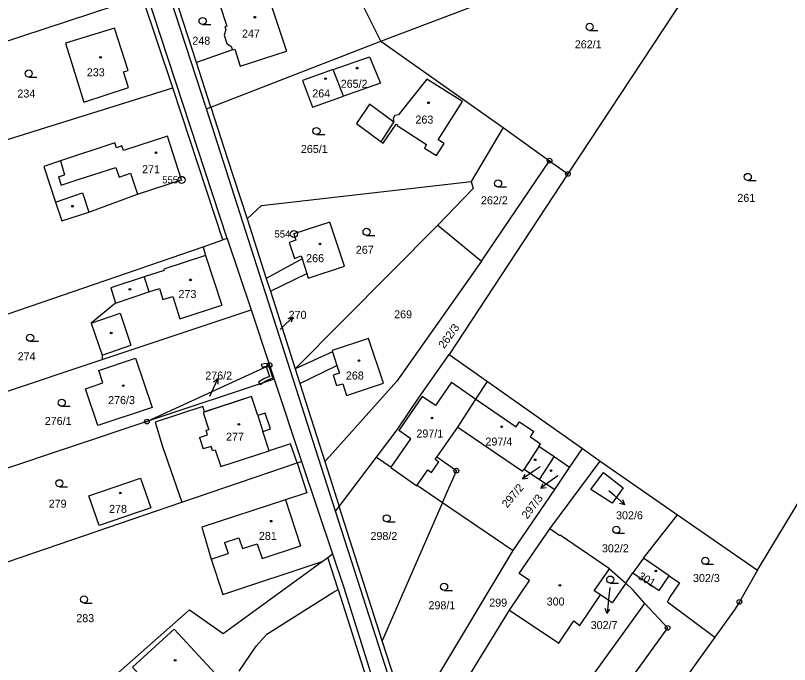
# Model space of a CAD drawing. Extents: x -562167 to -556918, y -1077891 to -1070763.
# Drawn here: x -558239.6 to -558075.4, y -1073326.9 to -1073189.3 of the extents above; entities that cross this region are included whole.
import ezdxf

# ---------------------------------------------------------------- set-up
doc = ezdxf.new("R2010")
doc.units = 0
for name, color, linetype in [('Hranice parcel', 7, 'Continuous'), ('Parcelní čísla', 7, 'Continuous'), ('Pop  PČ popisy', 7, 'Continuous'), ('Vnitřní kresba', 7, 'Continuous'), ('Věcná břemena k části', 7, 'Continuous'), ('Značky bodu BP', 7, 'Continuous'), ('Značky budov', 7, 'Continuous'), ('Značky kultur', 7, 'Continuous')]:
    doc.layers.add(name, color=color, linetype=linetype)

msp = doc.modelspace()

# ---------------------------------------------------------------- linework, layer by layer
at = {"layer": 'Hranice parcel'}
for p, q in [((-558199.08, -1073209.06), (-558228.45, -1073119.15)), ((-558162.11, -1073194.7), (-558084.5, -1073165.24)), ((-558084.5, -1073165.24), (-558122.4, -1073222.85)), ((-558249.68, -1073197.36), (-558212.71, -1073185.22)), ((-558206.21, -1073204.6), (-558212.71, -1073185.22)), ((-558201.24, -1073199.21), (-558204.98, -1073187.73)), ((-558198.15, -1073208.7), (-558162.11, -1073194.7)), ((-558162.11, -1073194.7), (-558136.18, -1073212.99)), ((-558198.15, -1073208.7), (-558201.24, -1073199.21)), ((-558170.04, -1073206.37), (-558172.21, -1073200.74)), ((-558243.48, -1073216.17), (-558206.21, -1073204.6)), ((-558195.64, -1073236.88), (-558206.21, -1073204.6)), ((-558199.08, -1073209.06), (-558198.15, -1073208.7)), ((-558171.71, -1073294.39), (-558199.08, -1073209.06)), ((-558136.18, -1073212.99), (-558142.95, -1073224.45)), ((-558136.18, -1073212.99), (-558126.3, -1073220.06)), ((-558140.75, -1073241.36), (-558126.3, -1073220.06)), ((-558126.3, -1073220.06), (-558122.4, -1073222.85)), ((-558122.4, -1073222.85), (-558147.61, -1073261.18)), ((-558190.48, -1073232.36), (-558186.42, -1073245.02)), ((-558180.27, -1073264.19), (-558150.02, -1073233.76)), ((-558150.02, -1073233.76), (-558140.75, -1073241.36)), ((-558199.8, -1073238.31), (-558195.64, -1073236.88)), ((-558194.69, -1073236.56), (-558195.64, -1073236.88)), ((-558194.69, -1073236.56), (-558189.64, -1073251.69)), ((-558260.1, -1073259.02), (-558199.8, -1073238.31)), ((-558186.42, -1073245.02), (-558185.55, -1073247.73)), ((-558185.55, -1073247.73), (-558180.27, -1073264.19)), ((-558221.22, -1073262.24), (-558189.64, -1073251.69)), ((-558189.64, -1073251.69), (-558185.73, -1073263.4)), ((-558248.97, -1073271.5), (-558221.22, -1073262.24)), ((-558147.61, -1073261.18), (-558139.47, -1073266.91)), ((-558211.74, -1073275.38), (-558185.73, -1073263.4)), ((-558185.73, -1073263.4), (-558184.74, -1073266.37)), ((-558180.27, -1073264.19), (-558179.28, -1073267.3)), ((-558184.74, -1073266.37), (-558211.74, -1073275.38)), ((-558184.74, -1073266.37), (-558178.92, -1073283.85)), ((-558179.28, -1073267.3), (-558173.98, -1073283.88)), ((-558139.47, -1073266.91), (-558119.31, -1073281.1)), ((-558185.53, -1073276.94), (-558186.65, -1073273.58)), ((-558211.74, -1073275.38), (-558245.1, -1073286.51)), ((-558122.04, -1073285.13), (-558119.31, -1073281.1)), ((-558119.31, -1073281.1), (-558115.55, -1073283.75)), ((-558179.86, -1073284.17), (-558178.92, -1073283.85)), ((-558178.92, -1073283.85), (-558172.36, -1073303.47)), ((-558173.98, -1073283.88), (-558170.97, -1073293.42)), ((-558170.97, -1073293.42), (-558163.02, -1073282.94)), ((-558128.43, -1073287.66), (-558125.31, -1073282.88)), ((-558126.22, -1073298.15), (-558115.55, -1073283.75)), ((-558122.04, -1073285.13), (-558125.31, -1073282.88)), ((-558115.55, -1073283.75), (-558099.14, -1073295.15)), ((-558204.33, -1073292.51), (-558179.86, -1073284.17)), ((-558125.21, -1073289.82), (-558122.04, -1073285.13)), ((-558128.43, -1073287.66), (-558125.21, -1073289.82)), ((-558134.04, -1073302.76), (-558125.21, -1073289.82)), ((-558171.71, -1073294.39), (-558170.97, -1073293.42)), ((-558161.8, -1073321.91), (-558170.97, -1073293.42)), ((-558149, -1073292.52), (-558161.8, -1073321.91)), ((-558149, -1073292.52), (-558134.04, -1073302.76)), ((-558106.35, -1073304.33), (-558099.14, -1073295.15)), ((-558099.14, -1073295.15), (-558082.18, -1073306.93)), ((-558173.36, -1073304.2), (-558172.36, -1073303.47)), ((-558156.12, -1073339.58), (-558134.04, -1073302.76)), ((-558174.53, -1073305.05), (-558173.36, -1073304.2)), ((-558171.18, -1073310.99), (-558173.36, -1073304.2)), ((-558106.35, -1073304.33), (-558108.61, -1073307.47)), ((-558100.91, -1073308.09), (-558106.35, -1073304.33)), ((-558113.61, -1073306.59), (-558110.09, -1073309.68)), ((-558110.09, -1073309.68), (-558108.61, -1073307.47)), ((-558171.18, -1073310.99), (-558158.75, -1073349.79)), ((-558101.25, -1073313.61), (-558091.21, -1073321.1)), ((-558146.53, -1073369.85), (-558106.1, -1073313.94)), ((-558153.86, -1073346.35), (-558134.81, -1073315.38)), ((-558156.12, -1073339.58), (-558161.8, -1073321.91))]:
    msp.add_line(p, q, dxfattribs=at)
for points in [[(-558194.69, -1073236.56), (-558230.74, -1073126.95), (-558255.65, -1073051.21)], [(-558082.18, -1073306.93), (-558073.77, -1073292.96), (-558066.53, -1073276.76), (-558060.05, -1073257.85), (-558056.4, -1073244.89), (-558045.6, -1073201.5), (-558033.73, -1073145.86)], [(-558172.6, -1073175.79), (-558187.75, -1073181.54), (-558186.95, -1073183.95), (-558196.26, -1073187), (-558194.79, -1073191.52), (-558195.22, -1073191.66), (-558195, -1073192.32), (-558195.36, -1073193.46), (-558194.8, -1073195.19), (-558193.84, -1073195.82), (-558193.6, -1073196.55), (-558201.24, -1073199.21)], [(-558162.11, -1073194.7), (-558167.28, -1073184.33), (-558169.22, -1073179.04), (-558171.35, -1073179.92), (-558171.57, -1073179.2), (-558172.6, -1073175.79)], [(-558215.75, -1073200.94), (-558218.62, -1073191.93), (-558229.01, -1073195.16), (-558225.1, -1073207.62), (-558215.66, -1073204.54), (-558216.71, -1073201.25), (-558215.75, -1073200.94)], [(-558172.21, -1073200.74), (-558164.51, -1073198.05), (-558162.21, -1073203.59), (-558170.04, -1073206.37)], [(-558172.21, -1073200.74), (-558178.74, -1073203.06), (-558176.58, -1073208.71), (-558170.04, -1073206.37)], [(-558159.35, -1073211.86), (-558164.49, -1073208.05), (-558167.25, -1073212.17), (-558162.05, -1073216.04), (-558161.61, -1073216.37), (-558158.87, -1073212.35), (-558158.54, -1073212.45), (-558158.65, -1073212.62), (-558152.39, -1073216.66), (-558152.86, -1073217.38), (-558150.28, -1073218.99), (-558148.7, -1073216.44), (-558149.97, -1073215.63), (-558144.81, -1073207.5), (-558152.32, -1073202.74), (-558158.11, -1073210.08), (-558158.35, -1073210.31), (-558159.12, -1073210.49), (-558159.48, -1073211.13), (-558159.35, -1073211.86)], [(-558198.15, -1073208.7), (-558194.7, -1073219.45), (-558190.48, -1073232.36)], [(-558207.4, -1073214.87), (-558216.74, -1073217.88), (-558217.05, -1073216.92), (-558218.21, -1073217.31), (-558218.55, -1073216.28), (-558230.07, -1073220.08), (-558233.63, -1073221.26), (-558231.17, -1073228.83), (-558229.82, -1073232.82), (-558224.04, -1073230.98), (-558213.76, -1073227.18), (-558204.38, -1073224.13), (-558207.4, -1073214.87)], [(-558190.48, -1073232.36), (-558187.44, -1073229.54), (-558142.95, -1073224.45)], [(-558142.95, -1073224.45), (-558142.49, -1073225.95), (-558150.02, -1073233.76)], [(-558185.55, -1073247.73), (-558177.82, -1073243.95), (-558177.49, -1073244.94), (-558169.79, -1073242.44), (-558172.9, -1073233.07), (-558180.56, -1073235.6), (-558180.13, -1073236.92), (-558181.54, -1073237.39), (-558180.43, -1073240.78), (-558179.03, -1073240.27), (-558178.83, -1073240.86), (-558186.42, -1073245.02)], [(-558199.8, -1073238.31), (-558199.29, -1073240.2), (-558208.14, -1073243.05), (-558208.05, -1073243.33), (-558212.29, -1073244.72), (-558219.4, -1073247.05), (-558218.39, -1073250.28), (-558223.57, -1073254.53), (-558221.27, -1073261.29), (-558221.22, -1073262.24)], [(-558140.75, -1073241.36), (-558158.68, -1073266.81), (-558173.01, -1073282.83), (-558173.98, -1073283.88)], [(-558179.28, -1073267.3), (-558171.41, -1073263.5), (-558170.89, -1073265.11), (-558172.23, -1073265.52), (-558171.5, -1073267.74), (-558170.17, -1073267.35), (-558169.36, -1073269.84), (-558161.57, -1073267.22), (-558164.69, -1073257.79), (-558172.45, -1073260.31), (-558172.35, -1073260.6), (-558180.27, -1073264.19)], [(-558210.64, -1073272.4), (-558222.13, -1073276.25), (-558224.75, -1073268.45), (-558221.07, -1073267.2), (-558221.97, -1073264.55), (-558214.15, -1073261.94), (-558210.64, -1073272.4)], [(-558163.02, -1073282.94), (-558158.61, -1073277.12), (-558153.96, -1073270.21), (-558147.61, -1073261.18)], [(-558149, -1073292.52), (-558146.08, -1073285.8), (-558150.24, -1073282.94), (-558145.79, -1073276.6), (-558141.97, -1073270.62), (-558139.47, -1073266.91)], [(-558186.65, -1073273.58), (-558188.24, -1073274.09), (-558189.55, -1073270.09), (-558199.49, -1073273.33), (-558199.86, -1073272.19), (-558209.99, -1073275.5), (-558208.43, -1073280.69), (-558204.33, -1073292.51)], [(-558179.86, -1073284.17), (-558181.24, -1073280.09), (-558185.8, -1073281.59), (-558187.15, -1073277.46), (-558185.53, -1073276.94)], [(-558125.31, -1073282.88), (-558128.57, -1073280.64), (-558131.66, -1073285.5), (-558128.43, -1073287.66)], [(-558163.02, -1073282.94), (-558159.92, -1073285.05), (-558159.98, -1073285.15), (-558154.48, -1073289), (-558154.38, -1073288.84), (-558149, -1073292.52)], [(-558179.86, -1073284.17), (-558177.8, -1073290.48), (-558182.36, -1073291.97), (-558200.11, -1073297.8), (-558198.12, -1073304.57), (-558195.6, -1073312.09), (-558174.53, -1073305.05)], [(-558210.92, -1073293.66), (-558221.88, -1073297.46), (-558224.1, -1073291.16), (-558213.08, -1073287.38), (-558210.92, -1073293.66)], [(-558114.88, -1073286.21), (-558110.67, -1073289.41), (-558112.99, -1073292.67), (-558117.52, -1073289.79), (-558114.88, -1073286.21)], [(-558247.31, -1073307.29), (-558243.66, -1073305.93), (-558204.33, -1073292.51)], [(-558140.29, -1073392.34), (-558154.66, -1073347.35), (-558171.71, -1073294.39)], [(-558134.81, -1073315.38), (-558130.55, -1073309.06), (-558132.76, -1073307.6), (-558126.22, -1073298.15)], [(-558113.61, -1073306.59), (-558124.02, -1073299.5), (-558124.12, -1073299.64), (-558126.22, -1073298.15)], [(-558172.36, -1073303.47), (-558170.06, -1073310.34), (-558157.85, -1073349.12), (-558143.83, -1073396.83)], [(-558237.16, -1073345.74), (-558202.67, -1073315.29), (-558195.58, -1073320.33), (-558174.53, -1073305.05)], [(-558115.48, -1073312.12), (-558116.87, -1073311.27), (-558113.61, -1073306.59)], [(-558082.18, -1073306.93), (-558086.02, -1073313.63), (-558086.89, -1073315.11), (-558091.21, -1073321.1)], [(-558108.61, -1073307.47), (-558103.03, -1073311.24), (-558100.91, -1073308.09)], [(-558100.91, -1073308.09), (-558098.7, -1073309.62), (-558100.86, -1073312.72), (-558101.25, -1073313.61)], [(-558110.09, -1073309.68), (-558113.01, -1073313.83), (-558115.48, -1073312.12)], [(-558106.1, -1073313.94), (-558108.58, -1073311.13), (-558110.09, -1073309.68)], [(-558192.17, -1073328.33), (-558188.55, -1073322.99), (-558186.3, -1073320.49), (-558172.32, -1073311.63), (-558171.18, -1073310.99)], [(-558134.81, -1073315.38), (-558124.37, -1073322.4), (-558121.16, -1073317.67), (-558119.85, -1073318.64), (-558115.48, -1073312.12)], [(-558106.1, -1073313.94), (-558101.27, -1073319.14), (-558143.89, -1073378.07)], [(-558197.27, -1073328.8), (-558205.94, -1073319.43), (-558214.79, -1073327.48), (-558206.42, -1073336.91), (-558197.27, -1073328.8)], [(-558091.21, -1073321.1), (-558099.53, -1073332.65), (-558131.71, -1073378.11), (-558132.32, -1073380.12), (-558138.4, -1073389.94), (-558139.67, -1073391.56)]]:
    msp.add_lwpolyline(points, dxfattribs=at)
at = {"layer": 'Pop  PČ popisy'}
for p, q in [((-558182.95, -1073255.34), (-558180.79, -1073253.26)), ((-558180.79, -1073253.26), (-558181.86, -1073253.59)), ((-558180.79, -1073253.26), (-558181.16, -1073254.31)), ((-558183.46, -1073255.83), (-558182.95, -1073255.34)), ((-558197.94, -1073269.07), (-558196.72, -1073266.33)), ((-558196.72, -1073266.33), (-558197.58, -1073267.04)), ((-558196.72, -1073266.33), (-558196.67, -1073267.45)), ((-558198.36, -1073270.02), (-558197.94, -1073269.07)), ((-558128.29, -1073284.96), (-558129.56, -1073285.83)), ((-558129.56, -1073285.83), (-558132.05, -1073287.51)), ((-558132.05, -1073287.51), (-558131.5, -1073286.53)), ((-558132.05, -1073287.51), (-558130.94, -1073287.36)), ((-558124.56, -1073286.91), (-558125.73, -1073287.76)), ((-558125.73, -1073287.76), (-558128.16, -1073289.52)), ((-558128.16, -1073289.52), (-558127.64, -1073288.53)), ((-558128.16, -1073289.52), (-558127.05, -1073289.34)), ((-558113.72, -1073290), (-558112.59, -1073291.03)), ((-558112.59, -1073291.03), (-558110.36, -1073293.04)), ((-558110.36, -1073293.04), (-558110.77, -1073292)), ((-558110.36, -1073293.04), (-558111.44, -1073292.74)), ((-558113.53, -1073310.57), (-558113.79, -1073313.11)), ((-558113.79, -1073313.11), (-558114.1, -1073316.09)), ((-558114.1, -1073316.09), (-558114.5, -1073315.05)), ((-558114.1, -1073316.09), (-558113.5, -1073315.15))]:
    msp.add_line(p, q, dxfattribs=at)
at = {"layer": 'Vnitřní kresba'}
for p, q in [((-558185.69, -1073186.21), (-558182.14, -1073196.86)), ((-558193.6, -1073196.55), (-558193.1, -1073196.39)), ((-558193.1, -1073196.39), (-558191.93, -1073199.98)), ((-558191.93, -1073199.98), (-558182.14, -1073196.86)), ((-558162.05, -1073216.04), (-558159.35, -1073211.86)), ((-558230.07, -1073220.08), (-558229.24, -1073223.09)), ((-558226.33, -1073224.06), (-558218.33, -1073221.47)), ((-558218.33, -1073221.47), (-558217.65, -1073223.56)), ((-558230.48, -1073223.49), (-558229.24, -1073223.09)), ((-558217.65, -1073223.56), (-558215.21, -1073222.73)), ((-558215.21, -1073222.73), (-558213.76, -1073227.18)), ((-558230.48, -1073223.49), (-558229.92, -1073225.22)), ((-558229.92, -1073225.22), (-558226.33, -1073224.06)), ((-558231.17, -1073228.83), (-558225.4, -1073226.9)), ((-558225.4, -1073226.9), (-558225.19, -1073227.53)), ((-558225.19, -1073227.53), (-558224.04, -1073230.98)), ((-558199.29, -1073240.2), (-558195.85, -1073250.73)), ((-558178.83, -1073240.86), (-558177.82, -1073243.95)), ((-558212.29, -1073244.72), (-558211.3, -1073247.89)), ((-558218.39, -1073250.28), (-558211.3, -1073247.89)), ((-558211.3, -1073247.89), (-558209.09, -1073247.14)), ((-558209.09, -1073247.14), (-558208.34, -1073249.51)), ((-558208.34, -1073249.51), (-558206.26, -1073248.85)), ((-558206.26, -1073248.85), (-558204.74, -1073253.59)), ((-558204.74, -1073253.59), (-558195.85, -1073250.73)), ((-558223.57, -1073254.53), (-558217.44, -1073252.39)), ((-558217.44, -1073252.39), (-558215.14, -1073259.16)), ((-558221.27, -1073261.29), (-558215.14, -1073259.16)), ((-558172.35, -1073260.6), (-558171.41, -1073263.5)), ((-558147.14, -1073267.06), (-558141.97, -1073270.62)), ((-558189.55, -1073270.09), (-558199.78, -1073273.49)), ((-558141.97, -1073270.62), (-558133.4, -1073276.52)), ((-558199.78, -1073273.49), (-558198.6, -1073277.11)), ((-558188.24, -1073274.09), (-558187.15, -1073277.46)), ((-558133.4, -1073276.52), (-558132.65, -1073275.44)), ((-558132.65, -1073275.44), (-558129.62, -1073277.52)), ((-558198.6, -1073277.11), (-558199.14, -1073277.31)), ((-558145.79, -1073276.6), (-558132.02, -1073285.94)), ((-558130.36, -1073278.61), (-558129.62, -1073277.52)), ((-558200.56, -1073278.74), (-558199.78, -1073281.19)), ((-558130.36, -1073278.61), (-558128.2, -1073280.1)), ((-558128.57, -1073280.64), (-558128.2, -1073280.1)), ((-558197.83, -1073281.52), (-558197.23, -1073281.35)), ((-558197.23, -1073281.35), (-558196.05, -1073284.95)), ((-558196.05, -1073284.95), (-558185.8, -1073281.59)), ((-558151.33, -1073286.18), (-558149.78, -1073283.94)), ((-558150.56, -1073283.39), (-558150.24, -1073282.94)), ((-558150.56, -1073283.39), (-558149.78, -1073283.94)), ((-558154.38, -1073288.84), (-558152.12, -1073285.63)), ((-558152.12, -1073285.63), (-558151.33, -1073286.18)), ((-558132.02, -1073285.94), (-558131.66, -1073285.5)), ((-558182.36, -1073291.97), (-558179.17, -1073301.77)), ((-558195.29, -1073301.04), (-558192.22, -1073300.02)), ((-558192.22, -1073300.02), (-558191.45, -1073302.33)), ((-558195.29, -1073301.04), (-558194.51, -1073303.36)), ((-558191.45, -1073302.33), (-558188.34, -1073301.29)), ((-558188.34, -1073301.29), (-558187.3, -1073304.42)), ((-558187.3, -1073304.42), (-558179.17, -1073301.77)), ((-558198.12, -1073304.57), (-558194.51, -1073303.36))]:
    msp.add_line(p, q, dxfattribs=at)
for points in [[(-558147.14, -1073267.06), (-558150.53, -1073272.01), (-558153.32, -1073270.09), (-558158.27, -1073277.3)], [(-558200.56, -1073278.74), (-558198.86, -1073278.21), (-558199.14, -1073277.31)], [(-558159.92, -1073285.05), (-558155.77, -1073279.02), (-558158.27, -1073277.3)], [(-558197.83, -1073281.52), (-558198.09, -1073280.68), (-558199.78, -1073281.19)]]:
    msp.add_lwpolyline(points, dxfattribs=at)
at = {"layer": 'Věcná břemena k části'}
for points in [[(-558185.87, -1073263.46), (-558186.41, -1073263.72), (-558185.75, -1073265.8), (-558186.91, -1073266.31), (-558188.06, -1073267.02), (-558187.83, -1073267.4), (-558187.74, -1073267.54), (-558187.17, -1073267.18), (-558186.63, -1073266.85), (-558185.01, -1073266.12)], [(-558186.75, -1073263.71), (-558186.41, -1073263.72), (-558185.87, -1073263.46), (-558185.98, -1073263.1), (-558186.85, -1073263.11), (-558187.47, -1073263.3), (-558187.27, -1073263.87)]]:
    msp.add_lwpolyline(points, close=True, dxfattribs=at)
at = {"layer": 'Značky bodu BP'}
for centre, radius in [((-558126.3, -1073220.06), 0.5), ((-558126.3, -1073220.06), 0.0303), ((-558122.4, -1073222.85), 0.5), ((-558122.4, -1073222.85), 0.0303), ((-558204.38, -1073224.13), 0.75), ((-558204.38, -1073224.13), 0.03), ((-558180.56, -1073235.6), 0.75), ((-558180.56, -1073235.6), 0.03), ((-558185.73, -1073263.4), 0.5), ((-558185.73, -1073263.4), 0.0303), ((-558211.74, -1073275.38), 0.5), ((-558211.74, -1073275.38), 0.0303), ((-558146.08, -1073285.8), 0.5), ((-558146.08, -1073285.8), 0.0303), ((-558086.02, -1073313.63), 0.5), ((-558086.02, -1073313.63), 0.0303), ((-558101.27, -1073319.14), 0.5), ((-558101.27, -1073319.14), 0.0303)]:
    msp.add_circle(centre, radius, dxfattribs=at)
at = {"layer": 'Značky budov'}
for centre in [(-558188.83, -1073189.63), (-558221.58, -1073198.15), (-558167.13, -1073200.43), (-558173.84, -1073202.67), (-558151.98, -1073207.78), (-558209.8, -1073218.39), (-558227.52, -1073229.72), (-558175.02, -1073237.7), (-558202.48, -1073245.34), (-558215.35, -1073247.36), (-558219.32, -1073256.62), (-558166.74, -1073262.46), (-558216.76, -1073267.78), (-558192.23, -1073275.99), (-558151.26, -1073274.64), (-558136.46, -1073276.5), (-558129.37, -1073283.49), (-558125.99, -1073285.78), (-558217.39, -1073290.55), (-558185.37, -1073296.51), (-558103.76, -1073307.08), (-558124.11, -1073310.11), (-558205.73, -1073326.02)]:
    msp.add_circle(centre, 0.175, dxfattribs=at)
at = {"layer": 'Značky kultur'}
for p, q in [((-558199.93, -1073191.18), (-558198.18, -1073191.18)), ((-558117.8, -1073192.42), (-558116.05, -1073192.42)), ((-558236.82, -1073202.32), (-558235.07, -1073202.32)), ((-558175.76, -1073214.51), (-558174.01, -1073214.51)), ((-558084.24, -1073224.25), (-558082.49, -1073224.25)), ((-558137.22, -1073225.64), (-558135.47, -1073225.64)), ((-558165.13, -1073235.9), (-558163.38, -1073235.9)), ((-558236.52, -1073258.36), (-558234.77, -1073258.36)), ((-558229.81, -1073272.15), (-558228.06, -1073272.15)), ((-558230.31, -1073289.22), (-558228.56, -1073289.22)), ((-558160.84, -1073296.66), (-558159.09, -1073296.66)), ((-558112.12, -1073299.08), (-558110.37, -1073299.08)), ((-558093.24, -1073305.66), (-558091.49, -1073305.66)), ((-558113.43, -1073309.64), (-558111.68, -1073309.64)), ((-558148.68, -1073311.18), (-558146.93, -1073311.18)), ((-558225.08, -1073313.87), (-558223.33, -1073313.87))]:
    msp.add_line(p, q, dxfattribs=at)
for centre in [(-558199.93, -1073190.43), (-558117.8, -1073191.67), (-558236.82, -1073201.57), (-558175.76, -1073213.76), (-558084.24, -1073223.5), (-558137.22, -1073224.89), (-558165.13, -1073235.15), (-558236.52, -1073257.61), (-558229.81, -1073271.4), (-558230.31, -1073288.47), (-558160.84, -1073295.91), (-558112.12, -1073298.33), (-558093.24, -1073304.91), (-558113.43, -1073308.89), (-558148.68, -1073310.43), (-558225.08, -1073313.12)]:
    msp.add_circle(centre, 0.75, dxfattribs=at)

# ---------------------------------------------------------------- texts
at = {"layer": 'Parcelní čísla'}
for s, p in [('248', (-558202.1, -1073195.47)), ('247', (-558191.57, -1073193.95)), ('262/1', (-558120.95, -1073196.24)), ('233', (-558224.49, -1073202.16)), ('265/2', (-558170.62, -1073204.6)), ('234', (-558239.22, -1073206.67)), ('264', (-558176.65, -1073206.64)), ('263', (-558154.76, -1073212.19)), ('265/1', (-558179.07, -1073218.43)), ('271', (-558212.76, -1073222.72)), ('262/2', (-558140.86, -1073229.32)), ('261', (-558086.46, -1073228.79)), ('267', (-558167.41, -1073239.81)), ('266', (-558177.95, -1073241.59)), ('273', (-558205.04, -1073249.19)), ('270', (-558181.67, -1073253.61)), ('269', (-558159.28, -1073253.5)), ('274', (-558239.17, -1073262.4)), ('276/2', (-558199.35, -1073266.48)), ('268', (-558169.52, -1073266.47)), ('276/3', (-558219.97, -1073271.69)), ('276/1', (-558233.42, -1073276.11)), ('297/1', (-558154.55, -1073278.77)), ('277', (-558194.95, -1073279.44)), ('297/4', (-558139.9, -1073280.48)), ('279', (-558232.58, -1073293.65)), ('278', (-558219.77, -1073294.76)), ('302/6', (-558112.19, -1073296.11)), ('281', (-558187.98, -1073300.48)), ('298/2', (-558164.3, -1073300.51)), ('302/2', (-558115.19, -1073303.11)), ('302/3', (-558095.86, -1073309.42)), ('298/1', (-558151.99, -1073315.19)), ('299', (-558139.1, -1073314.63)), ('300', (-558126.91, -1073314.4)), ('283', (-558226.72, -1073317.93)), ('302/7', (-558117.57, -1073319.39))]:
    msp.add_text(s, height=1.7, dxfattribs=at).set_placement(p)
for s, rotation, p in [('262/3', 54, (-558148.67, -1073260.04)), ('297/2', 50, (-558135.3, -1073293.83)), ('297/3', 53, (-558131.02, -1073296.16)), ('301', 330, (-558107.72, -1073308.64))]:
    msp.add_text(s, height=1.7, rotation=rotation, dxfattribs=at).set_placement(p)
at = {"layer": 'Značky bodu BP'}
for s, p in [('555', (-558208.48, -1073224.88)), ('554', (-558184.66, -1073236.35))]:
    msp.add_text(s, height=1.5, dxfattribs=at).set_placement(p)

doc.saveas('drawing.dxf')
